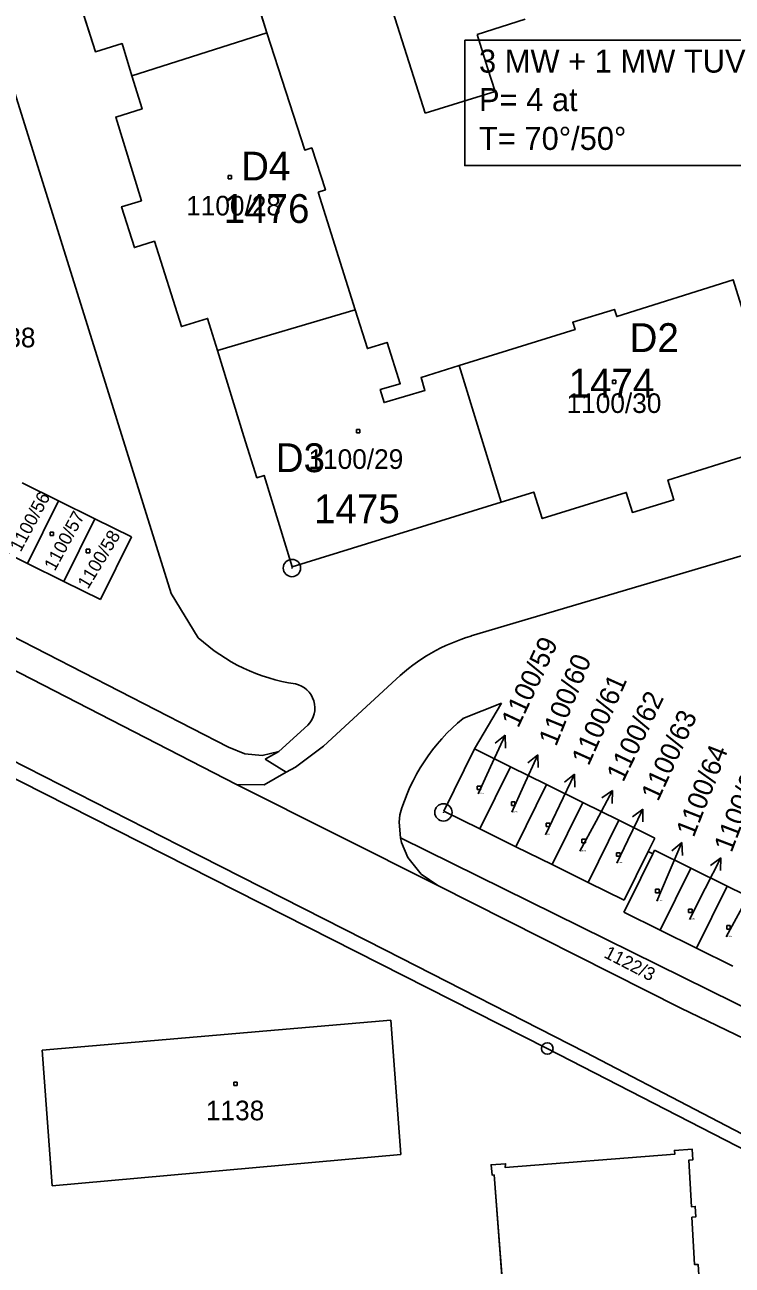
# Model space of a CAD drawing. Extents: x -468021 to -466942, y -1130484 to -1128584.
# Drawn here: x -467291.3 to -467230, y -1129830.2 to -1129722.7 of the extents above; entities that cross this region are included whole.
import ezdxf

# ---------------------------------------------------------------- set-up
doc = ezdxf.new("R2010")
doc.units = 0
for name, color, linetype in [('21-Označení-odběrného-místa', 7, 'Continuous'), ('22-Odběrná místa-šrafy', 7, 'Continuous'), ('24-Poznámky-ke-kotelnám', 7, 'Continuous'), ('25-Popisná-čísla', 7, 'Continuous'), ('DKM', 7, 'Continuous')]:
    doc.layers.add(name, color=color, linetype=linetype)

msp = doc.modelspace()

# ---------------------------------------------------------------- linework, layer by layer
at = {"layer": '22-Odběrná místa-šrafy'}
for points in [[(-467287.54, -1129717.67), (-467285.21, -1129725.04), (-467282.89, -1129724.33), (-467282.04, -1129727.13), (-467270.35, -1129723.41), (-467277.66, -1129699.64), (-467289.55, -1129703.32), (-467288.63, -1129706.15), (-467290.88, -1129706.88), (-467288.76, -1129714.17), (-467290.5, -1129714.68), (-467289.26, -1129718.22), (-467287.54, -1129717.67)], [(-467265.9, -1129737.22), (-467265.27, -1129737.02), (-467266.45, -1129733.38), (-467267.06, -1129733.57), (-467270.35, -1129723.41), (-467282.04, -1129727.13), (-467281.16, -1129730), (-467283.45, -1129730.7), (-467281.22, -1129737.95), (-467282.94, -1129738.47), (-467281.82, -1129742.02), (-467280.09, -1129741.47), (-467277.75, -1129748.86), (-467275.48, -1129748.16), (-467274.62, -1129750.93), (-467262.69, -1129747.42), (-467265.9, -1129737.22)], [(-467228.97, -1129757.57), (-467226.21, -1129756.73), (-467229.92, -1129744.81), (-467240.02, -1129748), (-467240.22, -1129747.37), (-467243.83, -1129748.48), (-467243.63, -1129749.12), (-467253.68, -1129752.24), (-467250.05, -1129764.09), (-467247.21, -1129763.21), (-467246.48, -1129765.5), (-467239.2, -1129763.24), (-467238.66, -1129764.97), (-467235.08, -1129763.87), (-467235.58, -1129762.17), (-467228.22, -1129759.85), (-467228.97, -1129757.57)], [(-467253.68, -1129752.24), (-467256.98, -1129753.27), (-467256.65, -1129754.41), (-467260.19, -1129755.45), (-467260.52, -1129754.32), (-467258.79, -1129753.82), (-467259.92, -1129750.23), (-467261.63, -1129750.77), (-467262.69, -1129747.42), (-467274.62, -1129750.93), (-467272.34, -1129758.39), (-467271.21, -1129761.97), (-467270.58, -1129761.77), (-467268.14, -1129769.69), (-467250.05, -1129764.09), (-467253.68, -1129752.24)], [(-467232.92, -1129831.05), (-467232.97, -1129830.15), (-467233.28, -1129830.16), (-467233.5, -1129826.06), (-467233.17, -1129826.04), (-467233.22, -1129825.13), (-467233.55, -1129825.15), (-467233.76, -1129821.11), (-467233.44, -1129821.09), (-467233.49, -1129820.15), (-467235.03, -1129820.27), (-467235, -1129820.6), (-467249.68, -1129821.76), (-467249.66, -1129821.42), (-467250.91, -1129821.52), (-467250.83, -1129822.41), (-467250.66, -1129822.39), (-467249.57, -1129836.26)]]:
    msp.add_lwpolyline(points, dxfattribs=at)
at = {"layer": '24-Poznámky-ke-kotelnám'}
msp.add_lwpolyline([(-467253.19, -1129724.04), (-467226.57, -1129724.04), (-467226.57, -1129734.91), (-467253.19, -1129734.91)], close=True, dxfattribs=at)
at = {"layer": 'DKM'}
for p, q in [((-467256.63, -1129730.36), (-467271.73, -1129682.58)), ((-467277.66, -1129699.64), (-467270.35, -1129723.41)), ((-467285.21, -1129725.04), (-467287.54, -1129717.67)), ((-467247.97, -1129722.23), (-467252.11, -1129723.54)), ((-467270.35, -1129723.41), (-467282.04, -1129727.13)), ((-467267.06, -1129733.57), (-467270.35, -1129723.41)), ((-467282.89, -1129724.33), (-467285.21, -1129725.04)), ((-467282.04, -1129727.13), (-467282.89, -1129724.33)), ((-467252.11, -1129723.54), (-467251.21, -1129726.44)), ((-467278.64, -1129771.99), (-467292.92, -1129726.28)), ((-467251.21, -1129726.44), (-467250.55, -1129728.5)), ((-467282.04, -1129727.13), (-467281.16, -1129730)), ((-467250.55, -1129728.5), (-467256.63, -1129730.36)), ((-467281.16, -1129730), (-467283.45, -1129730.7)), ((-467283.45, -1129730.7), (-467281.22, -1129737.95)), ((-467266.45, -1129733.38), (-467267.06, -1129733.57)), ((-467265.27, -1129737.02), (-467266.45, -1129733.38)), ((-467273.7, -1129735.77), (-467273.4, -1129735.77)), ((-467273.7, -1129736.07), (-467273.7, -1129735.77)), ((-467273.4, -1129736.07), (-467273.7, -1129736.07)), ((-467273.4, -1129735.77), (-467273.4, -1129736.07)), ((-467265.9, -1129737.22), (-467265.27, -1129737.02)), ((-467262.69, -1129747.42), (-467265.9, -1129737.22)), ((-467281.22, -1129737.95), (-467282.94, -1129738.47)), ((-467282.94, -1129738.47), (-467281.82, -1129742.02)), ((-467281.82, -1129742.02), (-467280.09, -1129741.47)), ((-467280.09, -1129741.47), (-467277.75, -1129748.86)), ((-467240.02, -1129748), (-467229.92, -1129744.81)), ((-467277.75, -1129748.86), (-467275.48, -1129748.16)), ((-467275.48, -1129748.16), (-467274.62, -1129750.93)), ((-467274.62, -1129750.93), (-467262.69, -1129747.42)), ((-467262.69, -1129747.42), (-467261.63, -1129750.77)), ((-467243.83, -1129748.48), (-467240.22, -1129747.37)), ((-467240.22, -1129747.37), (-467240.02, -1129748)), ((-467253.68, -1129752.24), (-467243.63, -1129749.12)), ((-467243.63, -1129749.12), (-467243.83, -1129748.48)), ((-467261.63, -1129750.77), (-467259.92, -1129750.23)), ((-467259.92, -1129750.23), (-467258.79, -1129753.82)), ((-467272.34, -1129758.39), (-467274.62, -1129750.93)), ((-467256.98, -1129753.27), (-467253.68, -1129752.24)), ((-467253.68, -1129752.24), (-467250.05, -1129764.09)), ((-467256.65, -1129754.41), (-467256.98, -1129753.27)), ((-467240.39, -1129753.5), (-467240.09, -1129753.5)), ((-467240.39, -1129753.8), (-467240.39, -1129753.5)), ((-467240.09, -1129753.5), (-467240.09, -1129753.8)), ((-467258.79, -1129753.82), (-467260.52, -1129754.32)), ((-467260.52, -1129754.32), (-467260.19, -1129755.45)), ((-467260.19, -1129755.45), (-467256.65, -1129754.41)), ((-467240.09, -1129753.8), (-467240.39, -1129753.8)), ((-467262.59, -1129757.78), (-467262.29, -1129757.78)), ((-467262.59, -1129758.08), (-467262.59, -1129757.78)), ((-467262.29, -1129757.78), (-467262.29, -1129758.08)), ((-467271.21, -1129761.97), (-467272.34, -1129758.39)), ((-467262.29, -1129758.08), (-467262.59, -1129758.08)), ((-467228.22, -1129759.85), (-467235.58, -1129762.17)), ((-467270.58, -1129761.77), (-467271.21, -1129761.97)), ((-467268.14, -1129769.69), (-467270.58, -1129761.77)), ((-467235.58, -1129762.17), (-467235.08, -1129763.87)), ((-467288.4, -1129763.97), (-467291.56, -1129762.41)), ((-467210.42, -1129763.13), (-467252.63, -1129775.68)), ((-467247.21, -1129763.21), (-467250.05, -1129764.09)), ((-467246.48, -1129765.5), (-467247.21, -1129763.21)), ((-467239.2, -1129763.24), (-467246.48, -1129765.5)), ((-467238.66, -1129764.97), (-467239.2, -1129763.24)), ((-467288.4, -1129763.97), (-467291.09, -1129769.4)), ((-467285.25, -1129765.53), (-467288.4, -1129763.97)), ((-467250.05, -1129764.09), (-467268.14, -1129769.69)), ((-467235.08, -1129763.87), (-467238.66, -1129764.97)), ((-467287.93, -1129770.96), (-467285.25, -1129765.53)), ((-467285.25, -1129765.53), (-467282.08, -1129767.09)), ((-467289.14, -1129766.68), (-467288.84, -1129766.68)), ((-467289.14, -1129766.98), (-467289.14, -1129766.68)), ((-467288.84, -1129766.98), (-467289.14, -1129766.98)), ((-467288.84, -1129766.68), (-467288.84, -1129766.98)), ((-467282.08, -1129767.09), (-467284.77, -1129772.51)), ((-467294.24, -1129767.84), (-467291.09, -1129769.4)), ((-467286, -1129768.16), (-467285.7, -1129768.16)), ((-467286, -1129768.46), (-467286, -1129768.16)), ((-467285.7, -1129768.46), (-467286, -1129768.46)), ((-467285.7, -1129768.16), (-467285.7, -1129768.46)), ((-467291.09, -1129769.4), (-467287.93, -1129770.96)), ((-467284.77, -1129772.51), (-467287.93, -1129770.96)), ((-467276.29, -1129775.83), (-467278.64, -1129771.99)), ((-467259.13, -1129779.41), (-467265.45, -1129785.22)), ((-467253.35, -1129782.82), (-467250.02, -1129781.5)), ((-467250.02, -1129781.5), (-467252.36, -1129785.47)), ((-467269.3, -1129785.68), (-467266.8, -1129783.42)), ((-467299.78, -1129784.2), (-467246.04, -1129811.44)), ((-467250.95, -1129787.01), (-467249.69, -1129784.29)), ((-467249.69, -1129784.29), (-467250.57, -1129784.98)), ((-467249.69, -1129784.29), (-467249.66, -1129785.4)), ((-467270.5, -1129786.36), (-467269.3, -1129785.68)), ((-467265.45, -1129785.22), (-467267.86, -1129787.06)), ((-467252.36, -1129785.47), (-467255.02, -1129790.87)), ((-467249.23, -1129787.02), (-467252.36, -1129785.47)), ((-467268.66, -1129787.48), (-467270.5, -1129786.36)), ((-467248.11, -1129788.71), (-467246.87, -1129785.98)), ((-467246.87, -1129785.98), (-467247.74, -1129786.68)), ((-467246.87, -1129785.98), (-467246.83, -1129787.09)), ((-467270.59, -1129788.57), (-467268.66, -1129787.48)), ((-467267.86, -1129787.06), (-467268.66, -1129787.48)), ((-467252.03, -1129789.36), (-467250.95, -1129787.01)), ((-467249.23, -1129787.02), (-467251.89, -1129792.41)), ((-467246.1, -1129788.56), (-467249.23, -1129787.02)), ((-467244.98, -1129790.37), (-467243.68, -1129787.67)), ((-467243.68, -1129787.67), (-467244.56, -1129788.35)), ((-467243.68, -1129787.67), (-467243.66, -1129788.78)), ((-467270.59, -1129788.57), (-467272.98, -1129788.56)), ((-467272.98, -1129788.56), (-467255.54, -1129797.3)), ((-467252.11, -1129788.69), (-467251.81, -1129788.69)), ((-467252.11, -1129788.99), (-467252.11, -1129788.69)), ((-467251.81, -1129788.99), (-467252.11, -1129788.99)), ((-467251.81, -1129788.69), (-467251.81, -1129788.99)), ((-467249.12, -1129790.96), (-467248.11, -1129788.71)), ((-467246.1, -1129788.56), (-467248.76, -1129793.95)), ((-467242.97, -1129790.11), (-467246.1, -1129788.56)), ((-467241.81, -1129791.72), (-467240.39, -1129789.08)), ((-467240.39, -1129789.08), (-467241.3, -1129789.72)), ((-467240.39, -1129789.08), (-467240.42, -1129790.19)), ((-467249.15, -1129790.06), (-467248.85, -1129790.06)), ((-467249.15, -1129790.36), (-467249.15, -1129790.06)), ((-467248.85, -1129790.06), (-467248.85, -1129790.36)), ((-467242.97, -1129790.11), (-467245.63, -1129795.5)), ((-467239.85, -1129791.65), (-467242.97, -1129790.11)), ((-467258.83, -1129791.17), (-467258.87, -1129791.81)), ((-467255.02, -1129790.87), (-467251.89, -1129792.41)), ((-467248.85, -1129790.36), (-467249.15, -1129790.36)), ((-467246.21, -1129792.93), (-467244.98, -1129790.37)), ((-467239.07, -1129793.38), (-467237.77, -1129790.68)), ((-467237.77, -1129790.68), (-467238.66, -1129791.36)), ((-467237.77, -1129790.68), (-467237.75, -1129791.79)), ((-467258.76, -1129793.17), (-467258.87, -1129791.81)), ((-467246.13, -1129791.9), (-467245.83, -1129791.9)), ((-467246.13, -1129792.2), (-467246.13, -1129791.9)), ((-467245.83, -1129792.2), (-467246.13, -1129792.2)), ((-467245.83, -1129791.9), (-467245.83, -1129792.2)), ((-467243.21, -1129794.34), (-467241.81, -1129791.72)), ((-467239.85, -1129791.65), (-467242.5, -1129797.04)), ((-467236.72, -1129793.2), (-467239.85, -1129791.65)), ((-467258.76, -1129793.17), (-467217.13, -1129813.75)), ((-467251.89, -1129792.41), (-467248.76, -1129793.95)), ((-467243.04, -1129793.3), (-467242.74, -1129793.3)), ((-467243.04, -1129793.6), (-467243.04, -1129793.3)), ((-467242.74, -1129793.3), (-467242.74, -1129793.6)), ((-467240.02, -1129795.37), (-467239.07, -1129793.38)), ((-467237.3, -1129794.37), (-467236.72, -1129793.2)), ((-467248.76, -1129793.95), (-467245.63, -1129795.5)), ((-467242.74, -1129793.6), (-467243.04, -1129793.6)), ((-467240.03, -1129794.48), (-467239.73, -1129794.48)), ((-467240.03, -1129794.78), (-467240.03, -1129794.48)), ((-467239.73, -1129794.48), (-467239.73, -1129794.78)), ((-467239.38, -1129798.58), (-467237.3, -1129794.37)), ((-467236.89, -1129794.57), (-467237.3, -1129794.37)), ((-467236.74, -1129794.26), (-467236.89, -1129794.57)), ((-467233.59, -1129795.81), (-467236.74, -1129794.26)), ((-467235.57, -1129796.35), (-467234.39, -1129793.59)), ((-467234.39, -1129793.59), (-467235.25, -1129794.31)), ((-467234.39, -1129793.59), (-467234.33, -1129794.71)), ((-467245.63, -1129795.5), (-467242.5, -1129797.04)), ((-467239.73, -1129794.78), (-467240.03, -1129794.78)), ((-467236.89, -1129794.57), (-467238.98, -1129798.78)), ((-467232.37, -1129797.58), (-467231.01, -1129794.9)), ((-467231.01, -1129794.9), (-467231.91, -1129795.57)), ((-467231.01, -1129794.9), (-467231.02, -1129796.02)), ((-467236.55, -1129798.66), (-467235.57, -1129796.35)), ((-467233.59, -1129795.81), (-467236.26, -1129801.19)), ((-467230.45, -1129797.37), (-467233.59, -1129795.81)), ((-467242.5, -1129797.04), (-467239.38, -1129798.58)), ((-467236.65, -1129797.63), (-467236.35, -1129797.63)), ((-467236.65, -1129797.93), (-467236.65, -1129797.63)), ((-467236.35, -1129797.63), (-467236.35, -1129797.93)), ((-467233.73, -1129800.26), (-467232.37, -1129797.58)), ((-467230.45, -1129797.37), (-467233.11, -1129802.75)), ((-467227.3, -1129798.92), (-467230.45, -1129797.37)), ((-467238.98, -1129798.78), (-467239.4, -1129799.63)), ((-467236.35, -1129797.93), (-467236.65, -1129797.93)), ((-467239.4, -1129799.63), (-467236.26, -1129801.19)), ((-467233.79, -1129799.35), (-467233.49, -1129799.35)), ((-467233.79, -1129799.65), (-467233.79, -1129799.35)), ((-467233.49, -1129799.65), (-467233.79, -1129799.65)), ((-467233.49, -1129799.35), (-467233.49, -1129799.65)), ((-467230.54, -1129801.76), (-467229.16, -1129799.22)), ((-467230.48, -1129800.78), (-467230.18, -1129800.78)), ((-467230.48, -1129801.08), (-467230.48, -1129800.78)), ((-467230.18, -1129800.78), (-467230.18, -1129801.08)), ((-467236.26, -1129801.19), (-467233.11, -1129802.75)), ((-467230.18, -1129801.08), (-467230.48, -1129801.08)), ((-467233.11, -1129802.75), (-467229.97, -1129804.31)), ((-467259.61, -1129808.97), (-467289.83, -1129811.59)), ((-467258.73, -1129820.63), (-467259.61, -1129808.97)), ((-467289.83, -1129811.59), (-467288.94, -1129823.35)), ((-467215.41, -1129827.19), (-467246.04, -1129811.44)), ((-467273.22, -1129814.35), (-467272.92, -1129814.35)), ((-467273.22, -1129814.65), (-467273.22, -1129814.35)), ((-467272.92, -1129814.65), (-467273.22, -1129814.65)), ((-467272.92, -1129814.35), (-467272.92, -1129814.65)), ((-467235.03, -1129820.27), (-467233.49, -1129820.15)), ((-467235, -1129820.6), (-467235.03, -1129820.27)), ((-467233.49, -1129820.15), (-467233.44, -1129821.09)), ((-467288.94, -1129823.35), (-467258.73, -1129820.63)), ((-467249.68, -1129821.76), (-467235, -1129820.6)), ((-467233.44, -1129821.09), (-467233.76, -1129821.11)), ((-467233.76, -1129821.11), (-467233.55, -1129825.15)), ((-467250.91, -1129821.52), (-467249.66, -1129821.42)), ((-467250.91, -1129821.52), (-467250.83, -1129822.41)), ((-467250.83, -1129822.41), (-467250.66, -1129822.39)), ((-467250.66, -1129822.39), (-467249.57, -1129836.26)), ((-467249.66, -1129821.42), (-467249.68, -1129821.76)), ((-467233.55, -1129825.15), (-467233.22, -1129825.13)), ((-467233.22, -1129825.13), (-467233.17, -1129826.04)), ((-467233.17, -1129826.04), (-467233.5, -1129826.06)), ((-467233.5, -1129826.06), (-467233.28, -1129830.16)), ((-467233.28, -1129830.16), (-467232.97, -1129830.15)), ((-467232.97, -1129830.15), (-467232.92, -1129831.05))]:
    msp.add_line(p, q, dxfattribs=at)
for points in [[(-467272.98, -1129788.56), (-467293.72, -1129777.89), (-467307.12, -1129770.97), (-467318.44, -1129765.06), (-467322.82, -1129762.76), (-467324.14, -1129761.95), (-467331, -1129757.66)], [(-467292.56, -1129775.61), (-467273.68, -1129785.31), (-467272.26, -1129785.91), (-467270.74, -1129786.04), (-467269.3, -1129785.68)], [(-467297.09, -1129784.07), (-467277.91, -1129793.85), (-467260.06, -1129802.91), (-467242.76, -1129811.75), (-467222.36, -1129822.4), (-467212.76, -1129827.84)], [(-467255.54, -1129797.3), (-467256.96, -1129796.34), (-467258.13, -1129794.87), (-467258.68, -1129793.59), (-467258.76, -1129793.17)], [(-467221.86, -1129814.02), (-467234.48, -1129807.94), (-467255.54, -1129797.3)]]:
    msp.add_lwpolyline(points, dxfattribs=at)
for centre, radius in [((-467268.17, -1129769.79), 0.75), ((-467268.17, -1129769.79), 0.01), ((-467255.04, -1129790.97), 0.75), ((-467255.04, -1129790.97), 0.01), ((-467246.04, -1129811.44), 0.5), ((-467246.04, -1129811.44), 0.01)]:
    msp.add_circle(centre, radius, dxfattribs=at)
for centre, radius, start, end in [((-467265.61, -1129764.2), 15.79, 227.4212, 261.7579), ((-467248.09, -1129791.13), 16.1, 106.3921, 133.3063), ((-467268.34, -1129781.92), 2.15, 315.7968, 77.3966), ((-467242.69, -1129795.79), 16.78, 129.4131, 164.0341)]:
    msp.add_arc(centre, radius, start, end, dxfattribs=at)

# ---------------------------------------------------------------- texts
at = {"layer": '21-Označení-odběrného-místa'}
for s, p in [('D4', (-467272.58, -1129736.2)), ('D2', (-467238.91, -1129751.07)), ('D3', (-467269.58, -1129761.48))]:
    msp.add_text(s, height=2.5, dxfattribs=at).set_placement(p)
at = {"layer": '24-Poznámky-ke-kotelnám'}
for s, p in [('3 MW + 1 MW TUV', (-467251.96, -1129726.85)), ('P= 4 at', (-467251.96, -1129730.19)), ('T= 70°/50°', (-467251.96, -1129733.55))]:
    msp.add_text(s, height=2, dxfattribs=at).set_placement(p)
at = {"layer": '25-Popisná-čísla'}
for s, p in [('1476', (-467274.09, -1129739.88)), ('1474', (-467244.2, -1129755.02)), ('1475', (-467266.26, -1129765.91))]:
    msp.add_text(s, height=2.5, dxfattribs=at).set_placement(p)
at = {"layer": 'DKM'}
for s, height, p in [('1100/28', 1.7, (-467277.34, -1129739.23)), ('1100/38', 1.7, (-467298.62, -1129750.66)), ('1100/30', 1.7, (-467244.37, -1129756.35)), ('1100/29', 1.7, (-467266.74, -1129761.2)), ('1100/59', 0.1, (-467252.03, -1129789.36)), ('1100/60', 0.1, (-467249.12, -1129790.96)), ('1100/61', 0.1, (-467246.21, -1129792.93)), ('1100/62', 0.1, (-467243.21, -1129794.34)), ('1100/63', 0.1, (-467240.02, -1129795.37)), ('1100/64', 0.1, (-467236.55, -1129798.66)), ('1100/65', 0.1, (-467233.73, -1129800.26)), ('1100/66', 0.1, (-467230.54, -1129801.76)), ('1138', 1.7, (-467275.63, -1129817.66))]:
    msp.add_text(s, height=height, dxfattribs=at).set_placement(p)
for s, height, rotation, p in [('1100/56', 1.14, 61.9275, (-467291.68, -1129768.46)), ('1100/57', 1.14, 61.543, (-467288.72, -1129770.11)), ('1100/58', 1.14, 58.8287, (-467285.85, -1129771.68)), ('1100/59', 1.7, 64.8851, (-467248.56, -1129783.73)), ('1100/60', 1.7, 67.9269, (-467245.28, -1129785.32)), ('1100/61', 1.7, 65.8424, (-467242.46, -1129787.01)), ('1100/62', 1.7, 64.3194, (-467239.46, -1129788.42)), ('1100/63', 1.7, 65.4027, (-467236.44, -1129790.09)), ('1100/64', 1.7, 68.6129, (-467233.35, -1129793.21)), ('1100/65', 1.7, 69.1306, (-467230.07, -1129794.53)), ('1122/3', 1.14, 332.7004, (-467241.21, -1129803.5))]:
    msp.add_text(s, height=height, rotation=rotation, dxfattribs=at).set_placement(p)

doc.saveas('drawing.dxf')
